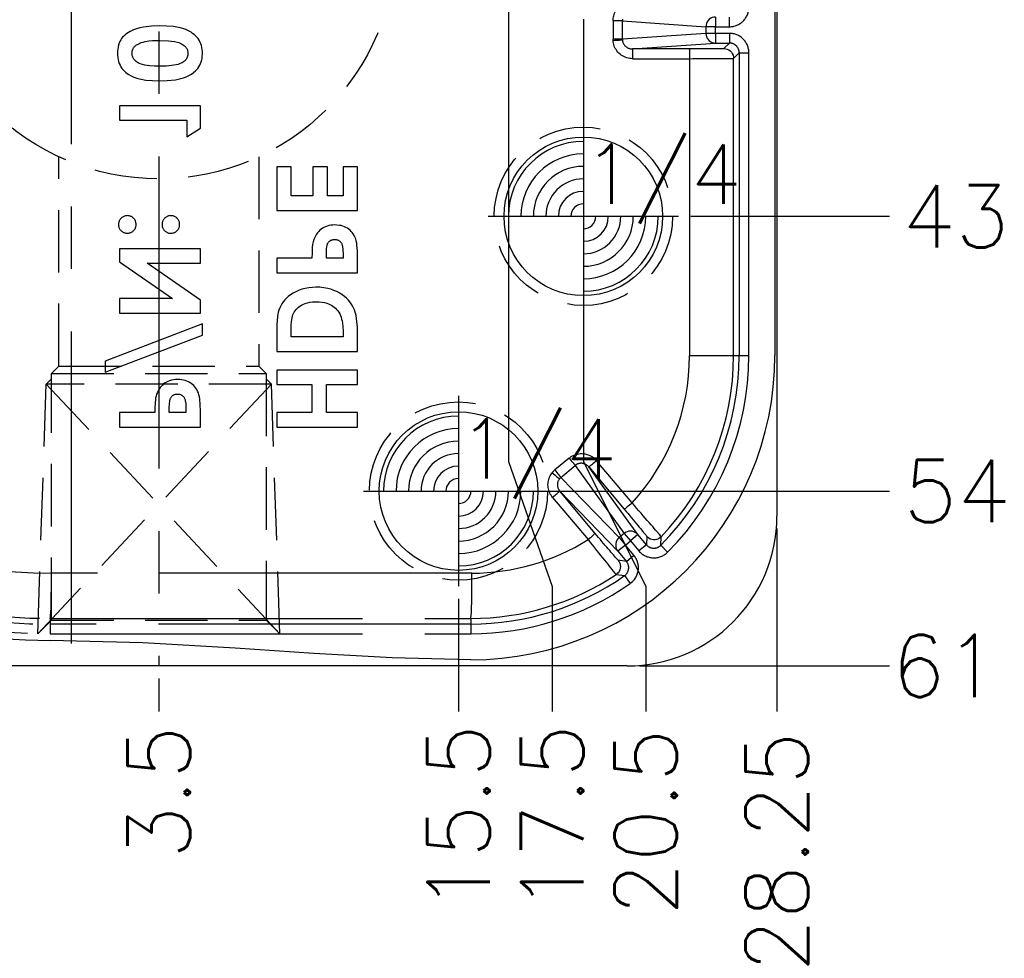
# Model space of a CAD drawing. Extents: x 2651 to 11825, y -3833 to 1075.
# Tile 419 of 656: x 4677 to 4716, y -3182 to -3144. Entities that reach past the tile are written whole.
import ezdxf

# ---------------------------------------------------------------- set-up
doc = ezdxf.new("R2010")
doc.units = 0
doc.header["$LTSCALE"] = 10
for name, pattern in [('CENTER', [2, 1.25, -0.25, 0.25, -0.25]), ('HIDDEN', [0.375, 0.25, -0.125]), ('PHANTOM', [2.5, 1.25, -0.25, 0.25, -0.25, 0.25, -0.25])]:
    doc.linetypes.add(name, pattern=pattern)
doc.layers.get('0').update_dxf_attribs({"linetype": 'CONTINUOUS'})
doc.layers.get('Defpoints').update_dxf_attribs({"linetype": 'CONTINUOUS'})
for name, color, linetype in [('COOL', 150, 'HIDDEN'), ('DIM', 3, 'CONTINUOUS'), ('LAYER_108', 7, 'CONTINUOUS'), ('PIN', 3, 'CONTINUOUS')]:
    doc.layers.add(name, color=color, linetype=linetype)
doc.styles.get("Standard").update_dxf_attribs({"font": 'romans.shx'})
doc.dimstyles.new('1-1', dxfattribs={"dimtxt": 2.5, "dimasz": 2.5, "dimexe": 1, "dimexo": 0.5, "dimtad": 0, "dimrnd": 1.38778e-17, "dimzin": 9, "dimdsep": 46, "dimtxsty": 'Standard', "dimblk": 'CLOSED', "dimcen": 0, "dimclrd": 3, "dimclre": 3, "dimclrt": 3, "dimazin": 2, "dimtfac": 0.75, "dimtofl": 0, "dimtmove": 0, "dimatfit": 3, "dimfxl": 0, "dimtolj": 1, "dimarcsym": 0})

# ---------------------------------------------------------------- blocks, each defined once
blk = doc.blocks.new('*U703', base_point=(711.1327, -4361.317))
blk.add_circle((711.1327, -4361.317), 0.5)
for radius, start, end in [(0.4724, 90, 180), (0.3937, 90, 180), (0.315, 90, 180), (0.2362, 90, 180), (0.1575, 90, 180), (0.0787, 90, 180), (0.0787, 270, 0), (0.1575, 270, 0), (0.2362, 270, 0), (0.315, 270, 0), (0.3937, 270, 0), (0.4724, 270, 0)]:
    blk.add_arc((711.1327, -4361.317), radius, start, end)
at = {"layer": 'PIN'}
for p, q in [((711.1327, -4360.717), (711.1327, -4361.917)), ((710.5327, -4361.317), (711.7327, -4361.317))]:
    blk.add_line(p, q, dxfattribs=at)
blk = doc.blocks.new('*U704', base_point=(716.1327, -4350.317))
blk.add_circle((716.1327, -4350.317), 0.5)
for radius, start, end in [(0.4724, 90, 180), (0.3937, 90, 180), (0.315, 90, 180), (0.2362, 90, 180), (0.1575, 90, 180), (0.0787, 90, 180), (0.0787, 270, 0), (0.1575, 270, 0), (0.2362, 270, 0), (0.315, 270, 0), (0.3937, 270, 0), (0.4724, 270, 0)]:
    blk.add_arc((716.1327, -4350.317), radius, start, end)
at = {"layer": 'PIN'}
for p, q in [((716.1327, -4349.717), (716.1327, -4350.917)), ((715.5327, -4350.317), (716.7327, -4350.317))]:
    blk.add_line(p, q, dxfattribs=at)
blk = doc.blocks.new('*D717')
at = {"layer": 'Defpoints', "color": 0}
for p in [(4678.934, -3109.358), (4648.73, -3151.358), (4660.624, -3151.358)]:
    blk.add_point(p, dxfattribs=at)
at = {"layer": 'DIM', "color": 3, "lineweight": -2}
blk.add_line((4660.124, -3151.358), (4648.73, -3151.358), dxfattribs=at)
at = {"layer": 'DIM', "color": 3, "insert": (4646.081, -3151.358), "char_height": 2.5, "attachment_point": 5}
blk.add_mtext('\\A1;42', dxfattribs=at)
blk = doc.blocks.new('_Closed')
at = {"color": 0, "linetype": 'ByBlock', "lineweight": -2}
for p, q in [((-1, 0.167), (0, 0)), ((-1, 0.167), (-1, -0.167)), ((0, 0), (-1, -0.167)), ((0, 0), (-1, 0))]:
    blk.add_line(p, q, dxfattribs=at)
blk = doc.blocks.new('*D718')
at = {"layer": 'Defpoints', "color": 0}
for p in [(4678.934, -3109.358), (4648.73, -3160.358), (4666.624, -3160.358)]:
    blk.add_point(p, dxfattribs=at)
at = {"layer": 'DIM', "color": 3, "lineweight": -2}
blk.add_line((4666.124, -3160.358), (4648.73, -3160.358), dxfattribs=at)
at = {"layer": 'DIM', "color": 3, "insert": (4646.438, -3160.358), "char_height": 2.5, "attachment_point": 5}
blk.add_mtext('\\A1;51', dxfattribs=at)
blk = doc.blocks.new('*D719')
at = {"layer": 'Defpoints', "color": 0}
for p in [(4678.934, -3109.358), (4670.434, -3164.168), (4670.434, -3172.18)]:
    blk.add_point(p, dxfattribs=at)
at = {"layer": 'DIM', "color": 3, "lineweight": -2}
blk.add_line((4670.434, -3164.668), (4670.434, -3172.18), dxfattribs=at)
at = {"layer": 'DIM', "color": 3, "insert": (4670.434, -3175.424), "char_height": 2.5, "attachment_point": 5, "rotation": 90}
blk.add_mtext('\\A1;8.5', dxfattribs=at)
blk = doc.blocks.new('*D720')
at = {"layer": 'Defpoints', "color": 0}
for p in [(4678.934, -3109.358), (4664.434, -3155.168), (4664.434, -3172.18)]:
    blk.add_point(p, dxfattribs=at)
at = {"layer": 'DIM', "color": 3, "lineweight": -2}
blk.add_line((4664.434, -3155.668), (4664.434, -3172.18), dxfattribs=at)
at = {"layer": 'DIM', "color": 3, "insert": (4664.434, -3176.436), "char_height": 2.5, "attachment_point": 5, "rotation": 90}
blk.add_mtext('\\A1;14.5', dxfattribs=at)
blk = doc.blocks.new('*D721')
at = {"layer": 'Defpoints', "color": 0}
for p in [(4678.934, -3109.358), (4682.434, -3170.358), (4682.434, -3172.18)]:
    blk.add_point(p, dxfattribs=at)
at = {"layer": 'DIM', "color": 3, "lineweight": -2}
blk.add_line((4682.434, -3170.858), (4682.434, -3172.18), dxfattribs=at)
at = {"layer": 'DIM', "color": 3, "insert": (4682.434, -3175.424), "char_height": 2.5, "attachment_point": 5, "rotation": 90}
blk.add_mtext('\\A1;3.5', dxfattribs=at)
blk = doc.blocks.new('*D722')
at = {"layer": 'Defpoints', "color": 0}
for p in [(4678.934, -3109.358), (4694.434, -3167.168), (4694.434, -3172.18)]:
    blk.add_point(p, dxfattribs=at)
at = {"layer": 'DIM', "color": 3, "lineweight": -2}
blk.add_line((4694.434, -3167.668), (4694.434, -3172.18), dxfattribs=at)
at = {"layer": 'DIM', "color": 3, "insert": (4694.434, -3176.436), "char_height": 2.5, "attachment_point": 5, "rotation": 90}
blk.add_mtext('\\A1;15.5', dxfattribs=at)
blk = doc.blocks.new('*D723')
at = {"layer": 'Defpoints', "color": 0}
for p in [(4678.934, -3109.358), (4696.434, -3129.168), (4698.184, -3172.18)]:
    blk.add_point(p, dxfattribs=at)
at = {"layer": 'DIM', "color": 3, "lineweight": -2}
for p, q in [((4696.434, -3129.668), (4696.434, -3162.18)), ((4696.434, -3162.18), (4698.184, -3167.18)), ((4698.184, -3167.18), (4698.184, -3172.18))]:
    blk.add_line(p, q, dxfattribs=at)
at = {"layer": 'DIM', "color": 3, "insert": (4698.184, -3176.436), "char_height": 2.5, "attachment_point": 5, "rotation": 90}
blk.add_mtext('\\A1;17.5', dxfattribs=at)
blk = doc.blocks.new('*D724')
at = {"layer": 'Defpoints', "color": 0}
for p in [(4678.934, -3109.358), (4699.434, -3143.958), (4701.934, -3172.18)]:
    blk.add_point(p, dxfattribs=at)
at = {"layer": 'DIM', "color": 3, "lineweight": -2}
for p, q in [((4699.434, -3144.458), (4699.434, -3162.18)), ((4699.434, -3162.18), (4701.934, -3167.18)), ((4701.934, -3167.18), (4701.934, -3172.18))]:
    blk.add_line(p, q, dxfattribs=at)
at = {"layer": 'DIM', "color": 3, "insert": (4701.934, -3176.615), "char_height": 2.5, "attachment_point": 5, "rotation": 90}
blk.add_mtext('\\A1;20.5', dxfattribs=at)
blk = doc.blocks.new('*D725')
at = {"layer": 'Defpoints', "color": 0}
for p in [(4678.934, -3109.358), (4703.244, -3152.358), (4711.69, -3152.358)]:
    blk.add_point(p, dxfattribs=at)
at = {"layer": 'DIM', "color": 3, "lineweight": -2}
blk.add_line((4703.744, -3152.358), (4711.69, -3152.358), dxfattribs=at)
at = {"layer": 'DIM', "color": 3, "insert": (4714.339, -3152.358), "char_height": 2.5, "attachment_point": 5}
blk.add_mtext('\\A1;43', dxfattribs=at)
blk = doc.blocks.new('*D726')
at = {"layer": 'Defpoints', "color": 0}
for p in [(4678.934, -3109.358), (4694.434, -3163.358), (4711.69, -3163.358)]:
    blk.add_point(p, dxfattribs=at)
at = {"layer": 'DIM', "color": 3, "lineweight": -2}
blk.add_line((4694.934, -3163.358), (4711.69, -3163.358), dxfattribs=at)
at = {"layer": 'DIM', "color": 3, "insert": (4714.398, -3163.358), "char_height": 2.5, "attachment_point": 5}
blk.add_mtext('\\A1;54', dxfattribs=at)
blk = doc.blocks.new('*D3353')
at = {"layer": 'Defpoints', "color": 0}
for p in [(4678.934, -3109.358), (4650.684, -3164.358), (4650.684, -3172.18)]:
    blk.add_point(p, dxfattribs=at)
at = {"layer": 'DIM', "color": 3, "lineweight": -2}
blk.add_line((4650.684, -3164.858), (4650.684, -3172.18), dxfattribs=at)
at = {"layer": 'DIM', "color": 3, "insert": (4650.684, -3177.805), "char_height": 2.5, "attachment_point": 5, "rotation": 90}
blk.add_mtext('\\A1;28.25', dxfattribs=at)
blk = doc.blocks.new('*D3354')
at = {"layer": 'Defpoints', "color": 0}
for p in [(4678.934, -3109.358), (4707.184, -3164.358), (4707.184, -3172.18)]:
    blk.add_point(p, dxfattribs=at)
at = {"layer": 'DIM', "color": 3, "lineweight": -2}
blk.add_line((4707.184, -3164.858), (4707.184, -3172.18), dxfattribs=at)
at = {"layer": 'DIM', "color": 3, "insert": (4707.184, -3177.805), "char_height": 2.5, "attachment_point": 5, "rotation": 90}
blk.add_mtext('\\A1;28.25', dxfattribs=at)
blk = doc.blocks.new('*D3355')
at = {"layer": 'Defpoints', "color": 0}
for p in [(4678.934, -3109.358), (4701.184, -3170.358), (4711.69, -3170.358)]:
    blk.add_point(p, dxfattribs=at)
at = {"layer": 'DIM', "color": 3, "lineweight": -2}
blk.add_line((4701.684, -3170.358), (4711.69, -3170.358), dxfattribs=at)
at = {"layer": 'DIM', "color": 3, "insert": (4713.922, -3170.358), "char_height": 2.5, "attachment_point": 5}
blk.add_mtext('\\A1;61', dxfattribs=at)

msp = doc.modelspace()

# ---------------------------------------------------------------- linework, layer by layer
at = {"layer": 'COOL', "color": 1, "linetype": 'CENTER'}
for p, q in [((4678.934, -3169.464), (4678.934, -3049.252)), ((4682.434, -3129.958), (4682.434, -3170.358))]:
    msp.add_line(p, q, dxfattribs=at)
at = {"layer": 'COOL'}
for points in [[(4678.434, -3158.355), (4678.434, -3149.975)], [(4686.434, -3149.975), (4686.434, -3158.355)], [(4678.134, -3158.655), (4678.434, -3158.355), (4686.434, -3158.355), (4686.734, -3158.655)], [(4677.584, -3169.073), (4677.925, -3159.073), (4678.134, -3158.864)], [(4678.134, -3168.523), (4678.134, -3158.655), (4686.734, -3158.655), (4686.734, -3168.523)], [(4687.284, -3169.073), (4686.943, -3159.073), (4686.734, -3158.864)], [(4677.584, -3169.073), (4686.943, -3159.073), (4677.925, -3159.073), (4687.284, -3169.073)], [(4677.584, -3169.073), (4678.134, -3168.523), (4686.734, -3168.523), (4687.284, -3169.073)]]:
    msp.add_lwpolyline(points, dxfattribs=at)
at = {"layer": 'COOL', "color": 4, "linetype": 'HIDDEN'}
msp.add_circle((4682.434, -3141.358), 9.5, dxfattribs=at)
at = {"layer": 'LAYER_108', "color": 0, "linetype": 'Continuous'}
for p, q in [((4707.184, -3054.358), (4707.184, -3164.358)), ((4707.103, -3132.28), (4707.103, -3157.935)), ((4680.861, -3147.929), (4680.861, -3148.511)), ((4684.1, -3147.929), (4680.861, -3147.929)), ((4684.1, -3148.828), (4684.1, -3147.929)), ((4680.861, -3148.511), (4683.56, -3148.511)), ((4683.56, -3148.511), (4683.56, -3149.175)), ((4683.56, -3149.175), (4684.1, -3148.828)), ((4687.735, -3150.379), (4687.154, -3150.379)), ((4687.154, -3150.379), (4687.154, -3152.123)), ((4687.735, -3151.541), (4687.735, -3150.379)), ((4689.189, -3150.379), (4688.607, -3150.379)), ((4688.607, -3150.379), (4688.607, -3151.541)), ((4689.189, -3151.541), (4689.189, -3150.379)), ((4690.393, -3150.379), (4689.811, -3150.379)), ((4689.811, -3150.379), (4689.811, -3151.541)), ((4690.393, -3152.123), (4690.393, -3150.379)), ((4688.607, -3151.541), (4687.735, -3151.541)), ((4689.811, -3151.541), (4689.189, -3151.541)), ((4687.154, -3152.123), (4690.393, -3152.123)), ((4684.1, -3153.659), (4680.861, -3153.659)), ((4680.861, -3153.659), (4680.861, -3154.186)), ((4684.1, -3154.24), (4684.1, -3153.659)), ((4689.147, -3154.033), (4689.147, -3153.827)), ((4689.811, -3153.85), (4689.811, -3154.033)), ((4680.861, -3154.186), (4682.986, -3155.652)), ((4684.1, -3155.71), (4681.969, -3154.24)), ((4681.969, -3154.24), (4684.1, -3154.24)), ((4688.566, -3154.033), (4687.154, -3154.033)), ((4687.154, -3154.033), (4687.154, -3154.614)), ((4689.811, -3154.033), (4689.147, -3154.033)), ((4690.393, -3154.614), (4690.393, -3153.965)), ((4687.154, -3154.614), (4690.393, -3154.614)), ((4682.986, -3155.652), (4680.861, -3155.652)), ((4680.861, -3155.652), (4680.861, -3156.233)), ((4684.1, -3156.233), (4684.1, -3155.71)), ((4680.861, -3156.233), (4684.1, -3156.233)), ((4684.183, -3156.669), (4680.28, -3158.159)), ((4684.183, -3157.11), (4684.183, -3156.669)), ((4687.735, -3157.188), (4687.735, -3156.884)), ((4689.811, -3156.966), (4689.811, -3157.188)), ((4680.28, -3158.6), (4684.183, -3157.11)), ((4687.154, -3157.026), (4687.154, -3157.769)), ((4689.811, -3157.188), (4687.735, -3157.188)), ((4690.393, -3157.769), (4690.393, -3157.037)), ((4687.154, -3157.769), (4690.393, -3157.769)), ((4680.28, -3158.159), (4680.28, -3158.6)), ((4690.393, -3158.517), (4687.154, -3158.517)), ((4687.154, -3158.517), (4687.154, -3159.098)), ((4690.393, -3159.098), (4690.393, -3158.517)), ((4687.154, -3159.098), (4688.566, -3159.098)), ((4688.566, -3159.098), (4688.566, -3160.219)), ((4689.147, -3159.098), (4690.393, -3159.098)), ((4689.147, -3160.219), (4689.147, -3159.098)), ((4682.854, -3160.219), (4682.854, -3160.013)), ((4683.518, -3160.036), (4683.518, -3160.219)), ((4684.1, -3160.8), (4684.1, -3160.152)), ((4682.273, -3160.219), (4680.861, -3160.219)), ((4680.861, -3160.219), (4680.861, -3160.8)), ((4683.518, -3160.219), (4682.854, -3160.219)), ((4688.566, -3160.219), (4687.154, -3160.219)), ((4687.154, -3160.219), (4687.154, -3160.8)), ((4690.393, -3160.219), (4689.147, -3160.219)), ((4690.393, -3160.8), (4690.393, -3160.219)), ((4680.861, -3160.8), (4684.1, -3160.8)), ((4687.154, -3160.8), (4690.393, -3160.8)), ((4701.184, -3170.358), (4656.684, -3170.358))]:
    msp.add_line(p, q, dxfattribs=at)
at = {"layer": 'LAYER_108', "color": 253, "linetype": 'PHANTOM'}
for p, q in [((4704.727, -3144.378), (4704.727, -3144.767)), ((4705.286, -3144.767), (4705.286, -3144.378)), ((4700.622, -3144.529), (4700.622, -3145.27)), ((4700.998, -3144.529), (4700.622, -3144.529)), ((4700.998, -3145.27), (4700.998, -3144.529)), ((4700.998, -3144.529), (4704.341, -3144.767)), ((4704.341, -3144.767), (4704.341, -3145.033)), ((4704.727, -3144.767), (4704.341, -3144.767)), ((4704.727, -3144.767), (4705.286, -3144.767)), ((4704.727, -3145.033), (4704.727, -3144.767)), ((4704.341, -3145.033), (4700.998, -3145.27)), ((4704.727, -3145.033), (4704.341, -3145.033)), ((4704.727, -3145.033), (4704.727, -3145.421)), ((4705.286, -3145.033), (4704.727, -3145.033)), ((4705.286, -3145.033), (4705.286, -3145.421)), ((4700.623, -3145.315), (4700.622, -3145.27)), ((4700.998, -3145.27), (4700.622, -3145.27)), ((4700.998, -3145.27), (4700.998, -3145.292)), ((4701.397, -3145.658), (4704.727, -3145.421)), ((4704.727, -3145.421), (4705.286, -3145.421)), ((4705.286, -3145.421), (4705.063, -3145.645)), ((4703.675, -3145.657), (4701.397, -3145.658)), ((4705.451, -3146.033), (4705.675, -3145.81)), ((4705.675, -3145.81), (4705.675, -3157.935)), ((4705.675, -3145.81), (4706.064, -3145.81)), ((4706.064, -3157.935), (4706.064, -3145.81)), ((4701.407, -3146.046), (4703.685, -3146.046)), ((4703.685, -3146.046), (4703.685, -3157.935)), ((4705.451, -3157.935), (4705.451, -3146.033)), ((4703.685, -3157.935), (4705.451, -3157.935)), ((4705.451, -3157.935), (4705.675, -3157.935)), ((4705.675, -3157.935), (4706.064, -3157.935)), ((4698.863, -3162.039), (4698.294, -3162.514)), ((4701.383, -3163.835), (4699.963, -3162.142)), ((4698.532, -3162.809), (4699.101, -3162.334)), ((4699.101, -3162.334), (4701.072, -3165.052)), ((4699.655, -3162.391), (4701.075, -3164.084)), ((4701.617, -3165.098), (4699.655, -3162.391)), ((4700.868, -3165.223), (4698.532, -3162.809)), ((4698.202, -3163.612), (4699.621, -3165.303)), ((4699.909, -3165.053), (4698.49, -3163.362)), ((4698.49, -3163.362), (4700.818, -3165.768)), ((4701.072, -3165.052), (4700.868, -3165.223)), ((4700.868, -3165.223), (4701.116, -3165.519)), ((4701.072, -3165.052), (4701.32, -3165.348)), ((4701.617, -3165.098), (4701.32, -3165.348)), ((4701.959, -3165.506), (4701.617, -3165.098)), ((4701.972, -3165.172), (4701.959, -3165.506)), ((4702.532, -3165.53), (4702.551, -3165.19)), ((4701.116, -3165.519), (4700.818, -3165.768)), ((4701.116, -3165.519), (4701.32, -3165.348)), ((4701.458, -3165.926), (4701.116, -3165.519)), ((4701.32, -3165.348), (4701.662, -3165.755)), ((4701.959, -3165.506), (4701.662, -3165.755)), ((4702.807, -3165.805), (4702.532, -3165.53)), ((4700.818, -3165.768), (4701.16, -3166.176)), ((4701.16, -3166.176), (4701.458, -3165.926)), ((4701.16, -3166.176), (4700.829, -3166.13)), ((4694.974, -3166.645), (4678.134, -3166.641)), ((4700.746, -3166.704), (4701.085, -3166.744)), ((4701.085, -3166.744), (4701.308, -3167.063)), ((4678.086, -3168.455), (4694.926, -3168.458)), ((4678.086, -3168.455), (4678.086, -3168.684)), ((4694.926, -3168.684), (4678.086, -3168.684)), ((4678.086, -3168.684), (4678.086, -3169.073)), ((4694.926, -3168.458), (4694.926, -3168.684)), ((4694.926, -3168.684), (4694.926, -3169.073)), ((4678.086, -3169.073), (4694.926, -3169.073))]:
    msp.add_line(p, q, dxfattribs=at)
for points in [[(4700.622, -3144.529, 0), (4700.624, -3144.48, 0), (4700.629, -3144.429, 0), (4700.637, -3144.377, 0), (4700.65, -3144.325, 0), (4700.666, -3144.274, 0), (4700.686, -3144.222, 0), (4700.71, -3144.172, 0), (4700.742, -3144.118, 0), (4700.777, -3144.066, 0), (4700.818, -3144.017, 0), (4700.862, -3143.971, 0), (4700.91, -3143.929, 0), (4700.961, -3143.891, 0), (4701.014, -3143.857, 0), (4701.069, -3143.829, 0), (4701.126, -3143.804, 0), (4701.184, -3143.785, 0), (4701.24, -3143.771, 0), (4701.297, -3143.761, 0), (4701.352, -3143.755, 0), (4701.407, -3143.753, 0)], [(4704.727, -3144.378, 0), (4704.66, -3144.384, 0), (4704.595, -3144.402, 0), (4704.534, -3144.43, 0), (4704.479, -3144.469, 0), (4704.431, -3144.517, 0), (4704.393, -3144.573, 0), (4704.364, -3144.634, 0), (4704.347, -3144.7, 0), (4704.341, -3144.767, 0)], [(4701.002, -3144.471, 0), (4700.999, -3144.5, 0), (4700.998, -3144.529, 0)], [(4704.341, -3145.033, 0), (4704.347, -3145.1, 0), (4704.364, -3145.166, 0), (4704.393, -3145.227, 0), (4704.431, -3145.282, 0), (4704.479, -3145.33, 0), (4704.534, -3145.369, 0), (4704.595, -3145.398, 0), (4704.66, -3145.415, 0), (4704.727, -3145.421, 0)], [(4700.623, -3145.315, 0), (4700.691, -3145.311, 0), (4700.755, -3145.307, 0), (4700.816, -3145.303, 0), (4700.87, -3145.3, 0), (4700.917, -3145.297, 0), (4700.954, -3145.295, 0), (4700.981, -3145.293, 0), (4700.997, -3145.292, 0), (4700.998, -3145.292, 0)], [(4701.407, -3146.046, 0), (4701.35, -3146.044, 0), (4701.292, -3146.038, 0), (4701.233, -3146.027, 0), (4701.173, -3146.011, 0), (4701.115, -3145.99, 0), (4701.057, -3145.965, 0), (4701.004, -3145.936, 0), (4700.953, -3145.903, 0), (4700.904, -3145.866, 0), (4700.859, -3145.825, 0), (4700.816, -3145.781, 0), (4700.778, -3145.734, 0), (4700.743, -3145.685, 0), (4700.713, -3145.633, 0), (4700.688, -3145.58, 0), (4700.666, -3145.526, 0), (4700.649, -3145.473, 0), (4700.637, -3145.42, 0), (4700.628, -3145.367, 0), (4700.623, -3145.315, 0)], [(4700.998, -3145.292, 0), (4701.001, -3145.32, 0), (4701.006, -3145.348, 0), (4701.013, -3145.376, 0), (4701.022, -3145.404, 0), (4701.033, -3145.431, 0), (4701.047, -3145.457, 0), (4701.063, -3145.482, 0), (4701.081, -3145.507, 0), (4701.101, -3145.53, 0), (4701.123, -3145.552, 0), (4701.144, -3145.571, 0), (4701.169, -3145.589, 0), (4701.198, -3145.606, 0), (4701.23, -3145.623, 0), (4701.254, -3145.632, 0), (4701.279, -3145.641, 0), (4701.307, -3145.648, 0), (4701.335, -3145.653, 0), (4701.365, -3145.656, 0), (4701.397, -3145.658, 0)], [(4701.397, -3145.658, 0), (4701.398, -3145.664, 0), (4701.4, -3145.682, 0), (4701.402, -3145.711, 0), (4701.403, -3145.751, 0), (4701.405, -3145.799, 0), (4701.406, -3145.855, 0), (4701.406, -3145.916, 0), (4701.407, -3145.982, 0), (4701.407, -3146.046, 0)], [(4705.063, -3145.645, 0), (4705.059, -3145.646, 0), (4705.05, -3145.646, 0), (4705.034, -3145.647, 0), (4705.011, -3145.648, 0), (4704.982, -3145.649, 0), (4704.946, -3145.65, 0), (4704.903, -3145.65, 0), (4704.848, -3145.651, 0), (4704.785, -3145.652, 0), (4704.714, -3145.653, 0), (4704.637, -3145.653, 0), (4704.553, -3145.654, 0), (4704.464, -3145.655, 0), (4704.37, -3145.655, 0), (4704.272, -3145.656, 0), (4704.172, -3145.656, 0), (4704.071, -3145.656, 0), (4703.971, -3145.657, 0), (4703.871, -3145.657, 0), (4703.772, -3145.657, 0), (4703.675, -3145.657, 0)], [(4703.675, -3145.657, 0), (4703.677, -3145.664, 0), (4703.679, -3145.682, 0), (4703.68, -3145.711, 0), (4703.682, -3145.75, 0), (4703.683, -3145.798, 0), (4703.684, -3145.854, 0), (4703.685, -3145.916, 0), (4703.685, -3145.982, 0), (4703.685, -3146.046, 0)], [(4705.063, -3145.645, 0), (4705.13, -3145.651, 0), (4705.196, -3145.668, 0), (4705.257, -3145.697, 0), (4705.313, -3145.736, 0), (4705.361, -3145.784, 0), (4705.399, -3145.839, 0), (4705.428, -3145.9, 0), (4705.446, -3145.966, 0), (4705.451, -3146.033, 0)], [(4703.685, -3146.046, 0), (4703.824, -3146.045, 0), (4703.962, -3146.044, 0), (4704.098, -3146.044, 0), (4704.231, -3146.043, 0), (4704.361, -3146.043, 0), (4704.487, -3146.042, 0), (4704.607, -3146.041, 0), (4704.722, -3146.041, 0), (4704.83, -3146.04, 0), (4704.931, -3146.039, 0), (4705.025, -3146.039, 0), (4705.111, -3146.038, 0), (4705.188, -3146.038, 0), (4705.255, -3146.037, 0), (4705.313, -3146.036, 0), (4705.362, -3146.036, 0), (4705.4, -3146.035, 0), (4705.428, -3146.035, 0), (4705.445, -3146.034, 0), (4705.451, -3146.033, 0)], [(4698.863, -3162.039, 0), (4698.903, -3162.008, 0), (4698.945, -3161.979, 0), (4698.99, -3161.953, 0), (4699.038, -3161.929, 0), (4699.088, -3161.908, 0), (4699.14, -3161.891, 0), (4699.195, -3161.877, 0), (4699.256, -3161.866, 0), (4699.319, -3161.86, 0), (4699.383, -3161.86, 0), (4699.446, -3161.864, 0), (4699.509, -3161.874, 0), (4699.571, -3161.888, 0), (4699.631, -3161.908, 0), (4699.689, -3161.932, 0), (4699.744, -3161.96, 0), (4699.795, -3161.991, 0), (4699.843, -3162.026, 0), (4699.887, -3162.062, 0), (4699.927, -3162.101, 0), (4699.963, -3162.142, 0)], [(4698.863, -3162.039, 0), (4698.907, -3162.09, 0), (4698.948, -3162.141, 0), (4698.987, -3162.188, 0), (4699.021, -3162.23, 0), (4699.05, -3162.267, 0), (4699.074, -3162.297, 0), (4699.091, -3162.319, 0), (4699.1, -3162.332, 0), (4699.101, -3162.334, 0)], [(4699.963, -3162.142, 0), (4699.911, -3162.185, 0), (4699.861, -3162.227, 0), (4699.813, -3162.267, 0), (4699.769, -3162.302, 0), (4699.732, -3162.333, 0), (4699.7, -3162.358, 0), (4699.677, -3162.376, 0), (4699.662, -3162.388, 0), (4699.655, -3162.391, 0), (4699.655, -3162.391, 0)], [(4698.294, -3162.514, 0), (4698.337, -3162.566, 0), (4698.379, -3162.616, 0), (4698.417, -3162.663, 0), (4698.452, -3162.706, 0), (4698.481, -3162.742, 0), (4698.505, -3162.772, 0), (4698.522, -3162.794, 0), (4698.531, -3162.808, 0), (4698.532, -3162.809, 0)], [(4698.202, -3163.612, 0), (4698.17, -3163.571, 0), (4698.14, -3163.526, 0), (4698.112, -3163.479, 0), (4698.088, -3163.43, 0), (4698.066, -3163.378, 0), (4698.048, -3163.324, 0), (4698.035, -3163.271, 0), (4698.026, -3163.218, 0), (4698.02, -3163.164, 0), (4698.018, -3163.109, 0), (4698.019, -3163.054, 0), (4698.025, -3163, 0), (4698.034, -3162.947, 0), (4698.047, -3162.895, 0), (4698.063, -3162.844, 0), (4698.083, -3162.796, 0), (4698.105, -3162.75, 0), (4698.129, -3162.706, 0), (4698.156, -3162.665, 0), (4698.184, -3162.627, 0)], [(4698.184, -3162.627, 0), (4698.237, -3162.669, 0), (4698.288, -3162.709, 0), (4698.335, -3162.747, 0), (4698.378, -3162.782, 0), (4698.414, -3162.812, 0), (4698.443, -3162.836, 0), (4698.464, -3162.854, 0), (4698.476, -3162.864, 0), (4698.477, -3162.866, 0)], [(4698.477, -3162.866, 0), (4698.462, -3162.886, 0), (4698.448, -3162.908, 0), (4698.435, -3162.931, 0), (4698.424, -3162.955, 0), (4698.415, -3162.98, 0), (4698.407, -3163.005, 0), (4698.401, -3163.032, 0), (4698.397, -3163.058, 0), (4698.395, -3163.086, 0), (4698.395, -3163.114, 0), (4698.396, -3163.142, 0), (4698.4, -3163.171, 0), (4698.407, -3163.202, 0), (4698.417, -3163.234, 0), (4698.425, -3163.255, 0), (4698.434, -3163.277, 0), (4698.446, -3163.298, 0), (4698.459, -3163.32, 0), (4698.473, -3163.341, 0), (4698.49, -3163.362, 0)], [(4698.202, -3163.612, 0), (4698.254, -3163.568, 0), (4698.303, -3163.526, 0), (4698.35, -3163.487, 0), (4698.391, -3163.451, 0), (4698.426, -3163.42, 0), (4698.455, -3163.395, 0), (4698.475, -3163.377, 0), (4698.487, -3163.366, 0), (4698.49, -3163.362, 0)], [(4701.383, -3163.835, 0), (4701.331, -3163.878, 0), (4701.281, -3163.92, 0), (4701.233, -3163.96, 0), (4701.19, -3163.995, 0), (4701.152, -3164.026, 0), (4701.121, -3164.051, 0), (4701.097, -3164.069, 0), (4701.082, -3164.081, 0), (4701.076, -3164.084, 0), (4701.075, -3164.084, 0)], [(4701.075, -3164.084, 0), (4701.15, -3164.173, 0), (4701.223, -3164.261, 0), (4701.295, -3164.347, 0), (4701.366, -3164.431, 0), (4701.434, -3164.514, 0), (4701.5, -3164.593, 0), (4701.56, -3164.665, 0), (4701.616, -3164.733, 0), (4701.67, -3164.798, 0), (4701.72, -3164.859, 0), (4701.766, -3164.915, 0), (4701.808, -3164.966, 0), (4701.846, -3165.012, 0), (4701.879, -3165.053, 0), (4701.907, -3165.088, 0), (4701.931, -3165.117, 0), (4701.949, -3165.14, 0), (4701.961, -3165.157, 0), (4701.969, -3165.167, 0), (4701.972, -3165.172, 0)], [(4702.551, -3165.19, 0), (4702.548, -3165.184, 0), (4702.537, -3165.169, 0), (4702.519, -3165.147, 0), (4702.494, -3165.116, 0), (4702.463, -3165.078, 0), (4702.425, -3165.033, 0), (4702.38, -3164.98, 0), (4702.329, -3164.92, 0), (4702.273, -3164.854, 0), (4702.211, -3164.782, 0), (4702.144, -3164.704, 0), (4702.072, -3164.62, 0), (4701.996, -3164.533, 0), (4701.916, -3164.441, 0), (4701.833, -3164.346, 0), (4701.747, -3164.247, 0), (4701.658, -3164.146, 0), (4701.568, -3164.043, 0), (4701.476, -3163.939, 0), (4701.383, -3163.835, 0)], [(4699.909, -3165.053, 0), (4699.905, -3165.058, 0), (4699.891, -3165.07, 0), (4699.87, -3165.09, 0), (4699.84, -3165.116, 0), (4699.804, -3165.148, 0), (4699.761, -3165.184, 0), (4699.714, -3165.224, 0), (4699.664, -3165.266, 0), (4699.621, -3165.303, 0)], [(4700.829, -3166.13, 0), (4700.825, -3166.126, 0), (4700.814, -3166.115, 0), (4700.797, -3166.097, 0), (4700.775, -3166.072, 0), (4700.747, -3166.04, 0), (4700.713, -3166.001, 0), (4700.677, -3165.959, 0), (4700.636, -3165.912, 0), (4700.591, -3165.859, 0), (4700.541, -3165.801, 0), (4700.489, -3165.739, 0), (4700.432, -3165.673, 0), (4700.373, -3165.603, 0), (4700.311, -3165.531, 0), (4700.247, -3165.455, 0), (4700.181, -3165.377, 0), (4700.115, -3165.298, 0), (4700.047, -3165.217, 0), (4699.978, -3165.135, 0), (4699.909, -3165.053, 0)], [(4700.868, -3165.223, 0), (4700.82, -3165.271, 0), (4700.781, -3165.327, 0), (4700.753, -3165.388, 0), (4700.735, -3165.453, 0), (4700.729, -3165.52, 0), (4700.735, -3165.588, 0), (4700.752, -3165.653, 0), (4700.78, -3165.714, 0), (4700.818, -3165.768, 0)], [(4701.617, -3165.098, 0), (4701.57, -3165.051, 0), (4701.515, -3165.012, 0), (4701.453, -3164.984, 0), (4701.388, -3164.967, 0), (4701.321, -3164.961, 0), (4701.254, -3164.967, 0), (4701.188, -3164.985, 0), (4701.127, -3165.014, 0), (4701.072, -3165.052, 0)], [(4702.551, -3165.19, 0), (4702.5, -3165.235, 0), (4702.443, -3165.27, 0), (4702.379, -3165.295, 0), (4702.313, -3165.308, 0), (4702.245, -3165.31, 0), (4702.178, -3165.3, 0), (4702.114, -3165.278, 0), (4702.055, -3165.246, 0), (4702.002, -3165.204, 0), (4701.972, -3165.172, 0)], [(4699.621, -3165.303, 0), (4699.709, -3165.413, 0), (4699.796, -3165.523, 0), (4699.882, -3165.631, 0), (4699.966, -3165.737, 0), (4700.048, -3165.839, 0), (4700.127, -3165.938, 0), (4700.203, -3166.034, 0), (4700.276, -3166.125, 0), (4700.345, -3166.211, 0), (4700.41, -3166.291, 0), (4700.47, -3166.366, 0), (4700.525, -3166.434, 0), (4700.575, -3166.495, 0), (4700.618, -3166.548, 0), (4700.656, -3166.595, 0), (4700.687, -3166.633, 0), (4700.712, -3166.663, 0), (4700.73, -3166.685, 0), (4700.742, -3166.699, 0), (4700.746, -3166.704, 0)], [(4700.829, -3166.13, 0), (4700.868, -3166.186, 0), (4700.897, -3166.247, 0), (4700.914, -3166.313, 0), (4700.92, -3166.38, 0), (4700.914, -3166.448, 0), (4700.897, -3166.513, 0), (4700.868, -3166.574, 0), (4700.829, -3166.63, 0), (4700.781, -3166.678, 0), (4700.746, -3166.704, 0)], [(4678.086, -3168.455, 0), (4678.095, -3168.424, 0), (4678.103, -3168.34, 0), (4678.11, -3168.204, 0), (4678.117, -3168.02, 0), (4678.123, -3167.795, 0), (4678.127, -3167.534, 0), (4678.131, -3167.246, 0), (4678.133, -3166.94, 0), (4678.134, -3166.641, 0)], [(4694.926, -3168.458, 0), (4694.935, -3168.428, 0), (4694.943, -3168.344, 0), (4694.95, -3168.208, 0), (4694.957, -3168.024, 0), (4694.963, -3167.798, 0), (4694.968, -3167.538, 0), (4694.971, -3167.25, 0), (4694.973, -3166.944, 0), (4694.974, -3166.645, 0)]]:
    msp.add_polyline3d(points, dxfattribs=at)
at = {"layer": 'LAYER_108', "color": 0, "linetype": 'Continuous'}
for points in [[(4682.479, -3144.732, 0), (4682.146, -3144.743, 0), (4681.816, -3144.78, 0), (4681.68, -3144.808, 0), (4681.546, -3144.846, 0), (4681.415, -3144.894, 0), (4681.29, -3144.954, 0), (4681.22, -3144.994, 0), (4681.152, -3145.038, 0), (4681.089, -3145.088, 0), (4681.03, -3145.142, 0), (4680.986, -3145.191, 0), (4680.946, -3145.242, 0), (4680.909, -3145.297, 0), (4680.878, -3145.354, 0), (4680.851, -3145.413, 0), (4680.823, -3145.495, 0), (4680.802, -3145.579, 0), (4680.787, -3145.665, 0), (4680.78, -3145.751, 0), (4680.778, -3145.825, 0)], [(4684.183, -3145.842, 0), (4684.179, -3145.762, 0), (4684.171, -3145.681, 0), (4684.158, -3145.601, 0), (4684.139, -3145.523, 0), (4684.113, -3145.447, 0), (4684.083, -3145.377, 0), (4684.046, -3145.309, 0), (4684.004, -3145.245, 0), (4683.957, -3145.185, 0), (4683.905, -3145.13, 0), (4683.849, -3145.078, 0), (4683.788, -3145.032, 0), (4683.725, -3144.989, 0), (4683.621, -3144.931, 0), (4683.512, -3144.882, 0), (4683.4, -3144.842, 0), (4683.285, -3144.81, 0), (4683.019, -3144.763, 0), (4682.75, -3144.739, 0), (4682.479, -3144.732, 0)], [(4681.359, -3145.828, 0), (4681.361, -3145.794, 0), (4681.364, -3145.761, 0), (4681.369, -3145.738, 0), (4681.375, -3145.716, 0), (4681.382, -3145.694, 0), (4681.391, -3145.673, 0), (4681.401, -3145.653, 0), (4681.412, -3145.633, 0), (4681.425, -3145.613, 0), (4681.438, -3145.595, 0), (4681.453, -3145.577, 0), (4681.472, -3145.557, 0), (4681.492, -3145.538, 0), (4681.513, -3145.521, 0), (4681.547, -3145.496, 0), (4681.582, -3145.473, 0)], [(4681.582, -3145.473, 0), (4681.631, -3145.448, 0), (4681.68, -3145.425, 0), (4681.732, -3145.405, 0), (4681.812, -3145.381, 0), (4681.894, -3145.362, 0), (4682.039, -3145.338, 0), (4682.184, -3145.324, 0), (4682.479, -3145.314, 0)], [(4682.479, -3145.314, 0), (4682.826, -3145.327, 0), (4682.948, -3145.339, 0), (4683.068, -3145.358, 0), (4683.187, -3145.386, 0), (4683.24, -3145.403, 0), (4683.292, -3145.423, 0), (4683.342, -3145.447, 0), (4683.389, -3145.475, 0), (4683.424, -3145.5, 0), (4683.458, -3145.527, 0), (4683.489, -3145.557, 0), (4683.517, -3145.589, 0), (4683.536, -3145.614, 0), (4683.552, -3145.64, 0), (4683.567, -3145.668, 0), (4683.579, -3145.696, 0), (4683.589, -3145.728, 0), (4683.595, -3145.761, 0), (4683.599, -3145.795, 0), (4683.601, -3145.828, 0)], [(4680.778, -3145.825, 0), (4680.782, -3145.909, 0), (4680.79, -3145.994, 0), (4680.803, -3146.077, 0), (4680.823, -3146.159, 0), (4680.85, -3146.238, 0), (4680.88, -3146.306, 0), (4680.916, -3146.372, 0), (4680.958, -3146.434, 0), (4681.005, -3146.492, 0), (4681.056, -3146.545, 0), (4681.111, -3146.595, 0), (4681.17, -3146.64, 0), (4681.231, -3146.682, 0), (4681.333, -3146.739, 0), (4681.439, -3146.787, 0), (4681.549, -3146.827, 0), (4681.661, -3146.858, 0), (4681.92, -3146.904, 0), (4682.184, -3146.926, 0), (4682.449, -3146.933, 0)], [(4682.442, -3146.352, 0), (4682.255, -3146.347, 0), (4682.069, -3146.335, 0), (4681.973, -3146.323, 0), (4681.878, -3146.307, 0), (4681.784, -3146.285, 0), (4681.693, -3146.255, 0), (4681.652, -3146.237, 0), (4681.613, -3146.217, 0), (4681.575, -3146.194, 0), (4681.539, -3146.169, 0), (4681.511, -3146.146, 0), (4681.485, -3146.122, 0), (4681.46, -3146.096, 0), (4681.438, -3146.068, 0), (4681.418, -3146.039, 0), (4681.402, -3146.01, 0), (4681.389, -3145.981, 0), (4681.378, -3145.95, 0), (4681.369, -3145.919, 0), (4681.364, -3145.889, 0), (4681.361, -3145.859, 0), (4681.359, -3145.828, 0)], [(4683.601, -3145.828, 0), (4683.598, -3145.869, 0), (4683.593, -3145.909, 0), (4683.584, -3145.949, 0), (4683.571, -3145.987, 0), (4683.558, -3146.017, 0), (4683.542, -3146.046, 0), (4683.524, -3146.074, 0), (4683.505, -3146.1, 0), (4683.483, -3146.125, 0), (4683.457, -3146.149, 0), (4683.429, -3146.171, 0), (4683.4, -3146.19, 0), (4683.369, -3146.208, 0), (4683.291, -3146.244, 0), (4683.21, -3146.273, 0), (4683.126, -3146.295, 0), (4683.041, -3146.312, 0), (4682.743, -3146.344, 0), (4682.442, -3146.352, 0)], [(4683.742, -3146.667, 0), (4683.824, -3146.606, 0), (4683.901, -3146.539, 0), (4683.949, -3146.489, 0), (4683.994, -3146.435, 0), (4684.034, -3146.377, 0), (4684.073, -3146.312, 0), (4684.106, -3146.244, 0), (4684.133, -3146.171, 0), (4684.154, -3146.096, 0), (4684.167, -3146.034, 0), (4684.176, -3145.971, 0), (4684.183, -3145.842, 0)], [(4682.449, -3146.933, 0), (4682.773, -3146.923, 0), (4683.096, -3146.888, 0), (4683.262, -3146.857, 0), (4683.425, -3146.813, 0), (4683.507, -3146.785, 0), (4683.587, -3146.752, 0), (4683.666, -3146.712, 0), (4683.742, -3146.667, 0)], [(4681.174, -3152.33, 0), (4681.144, -3152.332, 0), (4681.114, -3152.336, 0), (4681.085, -3152.342, 0), (4681.056, -3152.35, 0), (4681.029, -3152.36, 0), (4681.005, -3152.373, 0), (4680.981, -3152.387, 0), (4680.959, -3152.402, 0), (4680.939, -3152.42, 0), (4680.919, -3152.439, 0), (4680.899, -3152.461, 0), (4680.881, -3152.485, 0), (4680.864, -3152.51, 0), (4680.85, -3152.537, 0), (4680.841, -3152.56, 0), (4680.833, -3152.583, 0), (4680.828, -3152.607, 0), (4680.824, -3152.632, 0), (4680.821, -3152.656, 0), (4680.82, -3152.683, 0)], [(4680.82, -3152.683, 0), (4680.822, -3152.713, 0), (4680.825, -3152.743, 0), (4680.831, -3152.772, 0), (4680.839, -3152.801, 0), (4680.85, -3152.829, 0), (4680.862, -3152.853, 0), (4680.876, -3152.876, 0), (4680.892, -3152.898, 0), (4680.91, -3152.918, 0), (4680.928, -3152.938, 0), (4680.947, -3152.954, 0), (4680.966, -3152.97, 0), (4680.986, -3152.984, 0), (4681.008, -3152.996, 0), (4681.03, -3153.007, 0), (4681.057, -3153.017, 0), (4681.085, -3153.025, 0), (4681.113, -3153.031, 0), (4681.142, -3153.034, 0), (4681.174, -3153.036, 0)], [(4681.525, -3152.683, 0), (4681.523, -3152.654, 0), (4681.52, -3152.624, 0), (4681.515, -3152.595, 0), (4681.507, -3152.566, 0), (4681.496, -3152.539, 0), (4681.484, -3152.514, 0), (4681.47, -3152.491, 0), (4681.454, -3152.469, 0), (4681.437, -3152.449, 0), (4681.418, -3152.429, 0), (4681.399, -3152.412, 0), (4681.38, -3152.397, 0), (4681.359, -3152.382, 0), (4681.338, -3152.37, 0), (4681.315, -3152.359, 0), (4681.288, -3152.348, 0), (4681.26, -3152.34, 0), (4681.231, -3152.335, 0), (4681.201, -3152.332, 0), (4681.174, -3152.33, 0)], [(4681.174, -3153.036, 0), (4681.204, -3153.034, 0), (4681.233, -3153.03, 0), (4681.263, -3153.025, 0), (4681.292, -3153.017, 0), (4681.319, -3153.006, 0), (4681.344, -3152.994, 0), (4681.367, -3152.979, 0), (4681.389, -3152.963, 0), (4681.41, -3152.945, 0), (4681.43, -3152.926, 0), (4681.449, -3152.904, 0), (4681.466, -3152.881, 0), (4681.481, -3152.857, 0), (4681.495, -3152.831, 0), (4681.504, -3152.808, 0), (4681.512, -3152.784, 0), (4681.517, -3152.76, 0), (4681.521, -3152.736, 0), (4681.524, -3152.711, 0), (4681.525, -3152.683, 0)], [(4682.915, -3152.33, 0), (4682.886, -3152.332, 0), (4682.857, -3152.336, 0), (4682.828, -3152.342, 0), (4682.8, -3152.35, 0), (4682.773, -3152.36, 0), (4682.749, -3152.372, 0), (4682.726, -3152.386, 0), (4682.705, -3152.401, 0), (4682.684, -3152.418, 0), (4682.665, -3152.436, 0), (4682.645, -3152.459, 0), (4682.626, -3152.483, 0), (4682.609, -3152.508, 0), (4682.595, -3152.535, 0), (4682.586, -3152.558, 0), (4682.578, -3152.581, 0), (4682.572, -3152.605, 0), (4682.568, -3152.63, 0), (4682.565, -3152.654, 0), (4682.563, -3152.683, 0)], [(4682.563, -3152.683, 0), (4682.566, -3152.713, 0), (4682.569, -3152.743, 0), (4682.575, -3152.772, 0), (4682.583, -3152.801, 0), (4682.594, -3152.829, 0), (4682.606, -3152.853, 0), (4682.62, -3152.877, 0), (4682.636, -3152.899, 0), (4682.654, -3152.92, 0), (4682.673, -3152.94, 0), (4682.691, -3152.956, 0), (4682.71, -3152.971, 0), (4682.731, -3152.985, 0), (4682.752, -3152.997, 0), (4682.774, -3153.008, 0), (4682.801, -3153.018, 0), (4682.828, -3153.026, 0), (4682.856, -3153.031, 0), (4682.884, -3153.034, 0), (4682.915, -3153.036, 0)], [(4683.269, -3152.683, 0), (4683.267, -3152.653, 0), (4683.263, -3152.623, 0), (4683.258, -3152.593, 0), (4683.249, -3152.564, 0), (4683.238, -3152.536, 0), (4683.226, -3152.513, 0), (4683.212, -3152.49, 0), (4683.196, -3152.469, 0), (4683.179, -3152.448, 0), (4683.161, -3152.429, 0), (4683.138, -3152.409, 0), (4683.113, -3152.39, 0), (4683.087, -3152.374, 0), (4683.059, -3152.36, 0), (4683.037, -3152.351, 0), (4683.014, -3152.344, 0), (4682.99, -3152.338, 0), (4682.966, -3152.334, 0), (4682.942, -3152.332, 0), (4682.915, -3152.33, 0)], [(4682.915, -3153.036, 0), (4682.945, -3153.034, 0), (4682.975, -3153.03, 0), (4683.005, -3153.025, 0), (4683.034, -3153.016, 0), (4683.062, -3153.005, 0), (4683.087, -3152.993, 0), (4683.11, -3152.979, 0), (4683.133, -3152.962, 0), (4683.154, -3152.944, 0), (4683.173, -3152.925, 0), (4683.193, -3152.903, 0), (4683.211, -3152.879, 0), (4683.226, -3152.853, 0), (4683.24, -3152.827, 0), (4683.249, -3152.804, 0), (4683.256, -3152.781, 0), (4683.261, -3152.758, 0), (4683.265, -3152.734, 0), (4683.268, -3152.71, 0), (4683.269, -3152.683, 0)], [(4689.473, -3152.704, 0), (4689.398, -3152.707, 0), (4689.322, -3152.715, 0), (4689.248, -3152.728, 0), (4689.175, -3152.748, 0), (4689.105, -3152.773, 0), (4689.045, -3152.802, 0), (4688.988, -3152.836, 0), (4688.933, -3152.875, 0), (4688.883, -3152.918, 0), (4688.836, -3152.964, 0), (4688.793, -3153.015, 0), (4688.753, -3153.068, 0), (4688.718, -3153.124, 0), (4688.677, -3153.204, 0), (4688.643, -3153.287, 0), (4688.615, -3153.373, 0)], [(4690.393, -3153.965, 0), (4690.388, -3153.741, 0), (4690.369, -3153.518, 0), (4690.357, -3153.431, 0), (4690.34, -3153.346, 0), (4690.317, -3153.262, 0), (4690.286, -3153.181, 0), (4690.256, -3153.122, 0), (4690.222, -3153.065, 0), (4690.183, -3153.011, 0), (4690.139, -3152.962, 0), (4690.091, -3152.916, 0), (4690.039, -3152.875, 0), (4689.984, -3152.837, 0), (4689.927, -3152.804, 0), (4689.864, -3152.775, 0), (4689.798, -3152.751, 0), (4689.73, -3152.732, 0), (4689.661, -3152.719, 0), (4689.567, -3152.708, 0), (4689.473, -3152.704, 0)], [(4688.615, -3153.373, 0), (4688.602, -3153.431, 0), (4688.593, -3153.489, 0), (4688.58, -3153.607, 0), (4688.569, -3153.82, 0), (4688.566, -3154.033, 0)], [(4689.147, -3153.827, 0), (4689.15, -3153.691, 0), (4689.164, -3153.555, 0), (4689.169, -3153.529, 0), (4689.176, -3153.503, 0), (4689.185, -3153.477, 0), (4689.195, -3153.452, 0), (4689.206, -3153.433, 0), (4689.217, -3153.415, 0), (4689.23, -3153.397, 0), (4689.244, -3153.38, 0), (4689.259, -3153.365, 0), (4689.274, -3153.351, 0), (4689.291, -3153.339, 0), (4689.308, -3153.327, 0), (4689.326, -3153.317, 0), (4689.345, -3153.309, 0), (4689.367, -3153.301, 0), (4689.389, -3153.295, 0), (4689.412, -3153.29, 0), (4689.435, -3153.287, 0), (4689.473, -3153.285, 0)], [(4689.473, -3153.285, 0), (4689.505, -3153.287, 0), (4689.537, -3153.291, 0), (4689.568, -3153.297, 0), (4689.598, -3153.306, 0), (4689.62, -3153.315, 0), (4689.64, -3153.326, 0), (4689.66, -3153.339, 0), (4689.678, -3153.353, 0), (4689.695, -3153.368, 0), (4689.711, -3153.386, 0), (4689.725, -3153.404, 0), (4689.738, -3153.423, 0), (4689.747, -3153.438, 0)], [(4689.747, -3153.438, 0), (4689.759, -3153.463, 0), (4689.769, -3153.489, 0), (4689.778, -3153.515, 0), (4689.788, -3153.557, 0), (4689.796, -3153.599, 0), (4689.803, -3153.662, 0), (4689.808, -3153.724, 0), (4689.811, -3153.85, 0)], [(4688.728, -3155.195, 0), (4688.585, -3155.202, 0), (4688.441, -3155.218, 0), (4688.3, -3155.243, 0), (4688.16, -3155.278, 0), (4688.026, -3155.326, 0), (4687.916, -3155.375, 0), (4687.81, -3155.432, 0), (4687.71, -3155.498, 0), (4687.616, -3155.572, 0), (4687.545, -3155.638, 0), (4687.479, -3155.708, 0), (4687.418, -3155.783, 0), (4687.363, -3155.863, 0), (4687.314, -3155.946, 0), (4687.276, -3156.026, 0), (4687.245, -3156.109, 0), (4687.22, -3156.194, 0), (4687.201, -3156.281, 0), (4687.187, -3156.369, 0), (4687.16, -3156.697, 0), (4687.154, -3157.026, 0)], [(4690.393, -3157.037, 0), (4690.387, -3156.8, 0), (4690.37, -3156.563, 0), (4690.333, -3156.329, 0), (4690.268, -3156.103, 0), (4690.233, -3156.019, 0), (4690.191, -3155.938, 0), (4690.143, -3155.86, 0), (4690.089, -3155.786, 0), (4690.031, -3155.716, 0), (4689.951, -3155.636, 0), (4689.864, -3155.563, 0), (4689.773, -3155.496, 0), (4689.677, -3155.435, 0), (4689.565, -3155.374, 0), (4689.447, -3155.323, 0), (4689.326, -3155.28, 0), (4689.202, -3155.246, 0), (4689.046, -3155.218, 0), (4688.887, -3155.201, 0), (4688.728, -3155.195, 0)], [(4687.735, -3156.884, 0), (4687.738, -3156.73, 0), (4687.749, -3156.575, 0), (4687.773, -3156.423, 0), (4687.788, -3156.362, 0), (4687.806, -3156.302, 0), (4687.83, -3156.245, 0), (4687.858, -3156.189, 0), (4687.893, -3156.137, 0), (4687.932, -3156.088, 0), (4687.975, -3156.043, 0), (4688.022, -3156.001, 0), (4688.085, -3155.954, 0), (4688.152, -3155.912, 0), (4688.223, -3155.876, 0), (4688.295, -3155.846, 0), (4688.389, -3155.817, 0), (4688.486, -3155.796, 0), (4688.584, -3155.783, 0), (4688.682, -3155.777, 0), (4688.738, -3155.776, 0)], [(4688.738, -3155.776, 0), (4688.855, -3155.781, 0), (4688.971, -3155.793, 0), (4689.067, -3155.812, 0), (4689.161, -3155.838, 0), (4689.224, -3155.861, 0), (4689.286, -3155.888, 0), (4689.345, -3155.919, 0), (4689.401, -3155.954, 0), (4689.454, -3155.992, 0), (4689.504, -3156.036, 0), (4689.552, -3156.082, 0)], [(4689.552, -3156.082, 0), (4689.599, -3156.139, 0), (4689.641, -3156.199, 0), (4689.678, -3156.265, 0), (4689.71, -3156.334, 0), (4689.734, -3156.401, 0), (4689.755, -3156.469, 0), (4689.771, -3156.538, 0), (4689.79, -3156.646, 0), (4689.803, -3156.755, 0), (4689.811, -3156.966, 0)], [(4683.18, -3158.89, 0), (4683.099, -3158.894, 0), (4683.019, -3158.902, 0), (4682.94, -3158.917, 0), (4682.863, -3158.94, 0), (4682.8, -3158.965, 0), (4682.74, -3158.996, 0), (4682.682, -3159.031, 0), (4682.628, -3159.071, 0), (4682.577, -3159.116, 0), (4682.531, -3159.165, 0), (4682.488, -3159.217, 0), (4682.449, -3159.272, 0), (4682.409, -3159.34, 0), (4682.375, -3159.411, 0), (4682.346, -3159.484, 0), (4682.322, -3159.559, 0)], [(4684.1, -3160.152, 0), (4684.094, -3159.911, 0), (4684.072, -3159.672, 0), (4684.059, -3159.59, 0), (4684.041, -3159.509, 0), (4684.017, -3159.429, 0), (4683.986, -3159.352, 0), (4683.955, -3159.294, 0), (4683.92, -3159.238, 0), (4683.88, -3159.186, 0), (4683.836, -3159.137, 0), (4683.787, -3159.093, 0), (4683.735, -3159.053, 0), (4683.68, -3159.017, 0), (4683.623, -3158.985, 0), (4683.56, -3158.957, 0), (4683.495, -3158.934, 0), (4683.428, -3158.916, 0), (4683.36, -3158.904, 0), (4683.27, -3158.894, 0), (4683.18, -3158.89, 0)], [(4682.322, -3159.559, 0), (4682.308, -3159.627, 0), (4682.297, -3159.696, 0), (4682.284, -3159.837, 0), (4682.275, -3160.028, 0), (4682.273, -3160.219, 0)], [(4682.854, -3160.013, 0), (4682.857, -3159.877, 0), (4682.871, -3159.742, 0), (4682.876, -3159.715, 0), (4682.883, -3159.689, 0), (4682.892, -3159.663, 0), (4682.902, -3159.639, 0), (4682.913, -3159.62, 0), (4682.924, -3159.601, 0), (4682.937, -3159.584, 0), (4682.951, -3159.567, 0), (4682.966, -3159.551, 0), (4682.981, -3159.538, 0), (4682.998, -3159.525, 0), (4683.015, -3159.514, 0), (4683.033, -3159.504, 0), (4683.052, -3159.495, 0), (4683.074, -3159.487, 0), (4683.096, -3159.481, 0), (4683.119, -3159.476, 0), (4683.142, -3159.473, 0), (4683.18, -3159.472, 0)], [(4683.18, -3159.472, 0), (4683.212, -3159.473, 0), (4683.244, -3159.477, 0), (4683.275, -3159.483, 0), (4683.305, -3159.492, 0), (4683.327, -3159.501, 0), (4683.347, -3159.512, 0), (4683.367, -3159.525, 0), (4683.385, -3159.539, 0), (4683.402, -3159.555, 0), (4683.418, -3159.572, 0), (4683.432, -3159.59, 0), (4683.445, -3159.609, 0), (4683.454, -3159.624, 0)], [(4683.454, -3159.624, 0), (4683.466, -3159.649, 0), (4683.476, -3159.675, 0), (4683.485, -3159.702, 0), (4683.495, -3159.743, 0), (4683.503, -3159.786, 0), (4683.51, -3159.848, 0), (4683.515, -3159.91, 0), (4683.518, -3160.036, 0)], [(4694.926, -3170.112, 0), (4691.783, -3170.041, 0), (4688.639, -3169.868, 0), (4685.496, -3169.654, 0), (4681.791, -3169.431, 0), (4678.086, -3169.335, 0)]]:
    msp.add_polyline3d(points, dxfattribs=at)
at = {"layer": 'LAYER_108', "color": 6, "linetype": 'HIDDEN'}
for centre in [(4699.434, -3152.358), (4694.434, -3163.358)]:
    msp.add_circle(centre, 3.57, dxfattribs=at)
at = {"layer": 'LAYER_108', "color": 0, "linetype": 'Continuous'}
for centre in [(4699.434, -3152.358), (4694.434, -3163.358)]:
    msp.add_circle(centre, 3.175, dxfattribs=at)
at = {"layer": 'LAYER_108', "color": 253, "linetype": 'PHANTOM'}
for centre, radius, start, end in [((4705.286, -3143.99), 0.777, 269.9997, 0.0003), ((4705.286, -3145.81), 0.777, 359.9997, 90.0003), ((4705.286, -3145.81), 0.389, 359.9953, 90.0047), ((4694.976, -3157.935), 8.709, 317.3645, 360), ((4694.926, -3157.935), 10.748, 315.04, 0), ((4694.928, -3157.935), 10.523, 316.4175, 359.9999), ((4694.926, -3157.935), 11.137, 315.04, 0), ((4698.788, -3163.105), 0.77, 129.8567, 141.6349), ((4699.345, -3162.629), 0.383, 89.0594, 129.5585), ((4699.344, -3162.648), 0.403, 39.5158, 88.9626), ((4698.773, -3163.1), 0.378, 129.6525, 141.6347), ((4678.139, -3144.981), 21.66, 239.754, 269.9869), ((4678.086, -3144.981), 23.702, 238.1066, 270), ((4678.091, -3144.982), 23.473, 238.4231, 269.988), ((4678.086, -3144.981), 24.091, 238.1066, 270), ((4694.976, -3157.935), 8.709, 269.9869, 302.2333), ((4702.257, -3165.256), 0.389, 220.0317, 315.0199), ((4700.863, -3166.426), 0.777, 304.9709, 39.9996), ((4702.257, -3165.256), 0.777, 220.0109, 315.0396), ((4700.862, -3166.426), 0.389, 304.9917, 39.9798), ((4694.928, -3157.935), 10.523, 269.9893, 303.5639), ((4694.926, -3157.935), 10.748, 270, 304.96), ((4694.926, -3157.935), 11.137, 270, 304.96)]:
    msp.add_arc(centre, radius, start, end, dxfattribs=at)
at = {"layer": 'LAYER_108', "color": 0, "linetype": 'Continuous'}
for centre, radius, start, end in [((4678.086, -3144.981), 24.354, 197.4572, 270), ((4694.926, -3157.935), 12.177, 270, 0), ((4701.184, -3164.358), 6, 270, 0)]:
    msp.add_arc(centre, radius, start, end, dxfattribs=at)

# ---------------------------------------------------------------- block references
at = {"layer": 'PIN', "xscale": 6.35, "yscale": 6.35, "zscale": 6.35}
for name, p in [('*U704', (4699.434, -3152.358)), ('*U703', (4694.434, -3163.358))]:
    msp.add_blockref(name, p, dxfattribs=at)

# ---------------------------------------------------------------- texts
at = {"layer": 'PIN', "color": 4}
for p in [(4699.434, -3151.858), (4694.434, -3162.858)]:
    msp.add_text('1/4', height=2.3813, dxfattribs=at).set_placement(p)

# ---------------------------------------------------------------- dimensions: what is measured, and where the dimension line sits
at = {"layer": 'DIM'}
for feature_location, offset, dtype, picture, middle in [((4660.624, -3151.358), (-11.894, 0), 0, '*D717', (4646.081, -3151.358)), ((4666.624, -3160.358), (-17.894, 0), 0, '*D718', (4646.438, -3160.358)), ((4650.684, -3164.358), (0, -7.822), 1, '*D3353', (4650.684, -3177.805)), ((4664.434, -3155.168), (0, -17.012), 1, '*D720', (4664.434, -3176.436)), ((4670.434, -3164.168), (0, -8.012), 1, '*D719', (4670.434, -3175.424)), ((4682.434, -3170.358), (0, -1.822), 1, '*D721', (4682.434, -3175.424)), ((4694.434, -3167.168), (0, -5.012), 1, '*D722', (4694.434, -3176.436)), ((4696.434, -3129.168), (1.75, -43.012), 1, '*D723', (4698.184, -3176.436)), ((4699.434, -3143.958), (2.5, -28.222), 1, '*D724', (4701.934, -3176.615)), ((4703.244, -3152.358), (8.446, 0), 0, '*D725', (4714.339, -3152.358)), ((4694.434, -3163.358), (17.256, 0), 0, '*D726', (4714.398, -3163.358)), ((4707.184, -3164.358), (0, -7.822), 1, '*D3354', (4707.184, -3177.805)), ((4701.184, -3170.358), (10.506, 0), 0, '*D3355', (4713.922, -3170.358))]:
    dim = msp.add_ordinate_dim(feature_location=feature_location, offset=offset, dtype=dtype, origin=(4678.934, -3109.358), dimstyle='1-1', dxfattribs=at)
    dim.commit()
    dim.dimension.update_dxf_attribs({"geometry": picture, "text_midpoint": middle})

doc.saveas('drawing.dxf')
